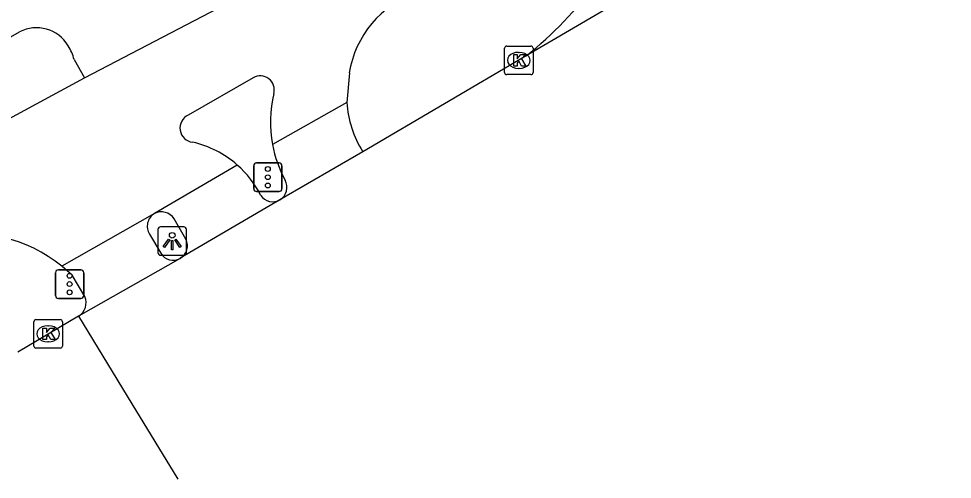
# Model space of a CAD drawing. Extents: x 158461 to 159795, y 387220 to 388672.
# Drawn here: x 159093.25 to 159126, y 387374.65 to 387390.78 of the extents above; entities that cross this region are included whole.
import ezdxf

# ---------------------------------------------------------------- set-up
doc = ezdxf.new("R2010")
doc.units = 0
for name, color, linetype in [('IMGEO_Fietspad_gesloten', 7, 'Continuous'), ('IMGEO_Fietspad_open', 7, 'Continuous'), ('IMGEO_Kolk', 7, 'Continuous'), ('IMGEO_Lichtpunt', 7, 'Continuous'), ('IMGEO_Rijbaan_lokaal_gesloten', 7, 'Continuous'), ('IMGEO_Verkeersregelinstallatiepaal', 7, 'Continuous'), ('IMGEO_Voetpad_open', 7, 'Continuous')]:
    doc.layers.add(name, color=color, linetype=linetype)

msp = doc.modelspace()

# ---------------------------------------------------------------- linework, layer by layer
at = {"layer": 'IMGEO_Fietspad_gesloten'}
for points in [[(159095.556, 387388.708), (159100.242, 387391.149)], [(159072.04, 387376.001), (159095.556, 387388.708)], [(159101.474, 387388.712), (159099.198, 387387.41)], [(159104.848, 387388.885), (159104.761, 387387.852)], [(159104.761, 387387.852), (159102.151, 387386.373)], [(159100.919, 387385.658), (159098.009, 387383.961)], [(159098.009, 387383.961), (159094.769, 387382.118)]]:
    msp.add_lwpolyline(points, dxfattribs=at)
for centre, radius, start, end in [((159108.355, 387388.327), 3.552, 108.9861, 170.9534), ((159101.726, 387388.293), 0.489, 344.4726, 121.0055), ((159106.338, 387387.16), 4.26, 166.4022, 190.652), ((159108.383, 387388.069), 3.629, 183.4272, 212.4463), ((159099.41, 387386.955), 0.502, 114.9482, 263.0587), ((159098.586, 387383.015), 3.525, 48.559, 77.4964), ((159106.325, 387387.16), 4.247, 190.6791, 208.5526), ((159102.145, 387384.877), 0.515, 301.5865, 29.4079), ((159091.501, 387378.041), 5.225, 51.2867, 102.4098)]:
    msp.add_arc(centre, radius, start, end, dxfattribs=at)
at = {"layer": 'IMGEO_Fietspad_open'}
msp.add_lwpolyline([(159099.116, 387383.057), (159098.701, 387383.771)], dxfattribs=at)
for centre, radius, start, end in [((159098.573, 387383), 3.545, 26.8409, 48.563), ((159102.162, 387384.881), 0.51, 213.263, 299.7392), ((159098.252, 387383.49), 0.53, 32.0229, 117.2708), ((159098.659, 387382.831), 0.51, 300.8175, 26.2914)]:
    msp.add_arc(centre, radius, start, end, dxfattribs=at)
at = {"layer": 'IMGEO_Kolk'}
for p, q in [((159110.293, 387388.899), (159110.293, 387389.751)), ((159110.368, 387389.825), (159111.22, 387389.825)), ((159110.781, 387389.605), (159110.806, 387389.605)), ((159111.294, 387389.751), (159111.294, 387388.899)), ((159110.804, 387389.045), (159110.779, 387389.045)), ((159111.22, 387388.825), (159110.368, 387388.825)), ((159093.781, 387379.318), (159093.781, 387380.17)), ((159093.856, 387380.244), (159094.708, 387380.244)), ((159094.782, 387380.17), (159094.782, 387379.318)), ((159094.269, 387380.024), (159094.294, 387380.024)), ((159094.292, 387379.464), (159094.267, 387379.464)), ((159094.708, 387379.244), (159093.856, 387379.244))]:
    msp.add_line(p, q, dxfattribs=at)
for points in [[(159110.293, 387388.899), (159110.293, 387389.751)], [(159110.368, 387389.825), (159111.22, 387389.825)], [(159111.294, 387389.751), (159111.294, 387388.899)], [(159110.614, 387389.525), (159110.737, 387389.525), (159110.737, 387389.374), (159110.867, 387389.525), (159111.031, 387389.525), (159110.885, 387389.374), (159111.038, 387389.125), (159110.886, 387389.125), (159110.801, 387389.289), (159110.737, 387389.222), (159110.737, 387389.125), (159110.614, 387389.125), (159110.614, 387389.525)], [(159111.22, 387388.825), (159110.368, 387388.825)], [(159093.781, 387379.318), (159093.781, 387380.17)], [(159093.856, 387380.244), (159094.708, 387380.244)], [(159094.782, 387380.17), (159094.782, 387379.318)], [(159094.102, 387379.944), (159094.225, 387379.944), (159094.225, 387379.793), (159094.355, 387379.944), (159094.519, 387379.944), (159094.373, 387379.793), (159094.526, 387379.544), (159094.374, 387379.544), (159094.289, 387379.708), (159094.225, 387379.641), (159094.225, 387379.544), (159094.102, 387379.544), (159094.102, 387379.944)], [(159094.708, 387379.244), (159093.856, 387379.244)]]:
    msp.add_lwpolyline(points, dxfattribs=at)
for centre, start, end in [((159110.37, 387389.749), 91.552, 178.448), ((159110.37, 387389.749), 91.552, 178.448), ((159111.218, 387389.749), 1.552, 88.448), ((159111.218, 387389.749), 1.552, 88.448), ((159110.37, 387388.901), 181.552, 268.448), ((159110.37, 387388.901), 181.552, 268.448), ((159111.218, 387388.901), 271.552, 358.448), ((159111.218, 387388.901), 271.552, 358.448), ((159093.858, 387380.168), 91.552, 178.448), ((159093.858, 387380.168), 91.552, 178.448), ((159094.706, 387380.168), 1.552, 88.448), ((159094.706, 387380.168), 1.552, 88.448), ((159093.858, 387379.32), 181.552, 268.448), ((159093.858, 387379.32), 181.552, 268.448), ((159094.706, 387379.32), 271.552, 358.448), ((159094.706, 387379.32), 271.552, 358.448)]:
    msp.add_arc(centre, 0.0765, start, end, dxfattribs=at)
for centre, major_axis, ratio, start_param, end_param in [((159110.78, 387389.325), (-0.387, 0.002), 0.722429, 4.712389, 7.853982), ((159110.805, 387389.325), (-0.39, 0.002), 0.717154, 1.570796, 4.712389), ((159094.268, 387379.744), (-0.387, 0.002), 0.722429, 4.712389, 7.853982), ((159094.293, 387379.744), (-0.39, 0.002), 0.717154, 1.570796, 4.712389)]:
    msp.add_ellipse(centre, major_axis=major_axis, ratio=ratio, start_param=start_param, end_param=end_param, dxfattribs=at)
at = {"layer": 'IMGEO_Lichtpunt'}
for p, q in [((159098.136, 387383.399), (159098.136, 387382.592)), ((159098.136, 387383.399), (159098.136, 387382.592)), ((159099.038, 387383.494), (159098.23, 387383.494)), ((159099.038, 387383.494), (159098.23, 387383.494)), ((159099.132, 387382.592), (159099.132, 387383.399)), ((159099.132, 387382.592), (159099.132, 387383.399)), ((159098.23, 387382.498), (159099.038, 387382.498)), ((159098.23, 387382.498), (159099.038, 387382.498))]:
    msp.add_line(p, q, dxfattribs=at)
for points in [[(159098.51, 387383.063), (159098.549, 387383.035), (159098.361, 387382.773), (159098.323, 387382.8), (159098.51, 387383.063)], [(159098.722, 387383.035), (159098.76, 387383.062), (159098.947, 387382.8), (159098.908, 387382.772), (159098.722, 387383.035)], [(159098.612, 387383.015), (159098.659, 387383.015), (159098.659, 387382.693), (159098.612, 387382.693), (159098.612, 387383.015)]]:
    msp.add_lwpolyline(points, dxfattribs=at)
msp.add_circle((159098.635, 387383.197), 0.0994, dxfattribs=at)
for centre, start, end in [((159098.23, 387383.399), 90, 180), ((159098.23, 387383.399), 90, 180), ((159099.038, 387383.399), 0, 90), ((159099.038, 387383.399), 0, 90), ((159098.23, 387382.592), 180, 270), ((159098.23, 387382.592), 180, 270), ((159099.038, 387382.592), 270, 0), ((159099.038, 387382.592), 270, 360)]:
    msp.add_arc(centre, 0.0946, start, end, dxfattribs=at)
at = {"layer": 'IMGEO_Rijbaan_lokaal_gesloten'}
for points in [[(159125.999, 387398.215), (159111.055, 387389.484)], [(159111.055, 387389.484), (159105.321, 387386.122)], [(159105.321, 387386.122), (159102.415, 387384.438)], [(159102.415, 387384.438), (159098.92, 387382.393)], [(159098.911, 387382.388), (159095.349, 387380.363)], [(159098.92, 387382.393), (159098.911, 387382.388)], [(159095.349, 387380.363), (159093.224, 387379.108)], [(159095.349, 387380.363), (159097.218, 387377.296), (159098.831, 387374.65)]]:
    msp.add_lwpolyline(points, dxfattribs=at)
at = {"layer": 'IMGEO_Verkeersregelinstallatiepaal'}
for p, q in [((159101.596, 387385.731), (159102.386, 387385.731)), ((159102.386, 387385.731), (159101.596, 387385.731)), ((159101.496, 387384.831), (159101.496, 387385.631)), ((159101.496, 387385.631), (159101.496, 387384.831)), ((159102.486, 387385.631), (159102.486, 387384.831)), ((159102.486, 387384.831), (159102.486, 387385.631)), ((159102.386, 387384.731), (159101.596, 387384.731)), ((159101.596, 387384.731), (159102.386, 387384.731)), ((159094.541, 387381.088), (159094.541, 387381.888)), ((159094.541, 387381.888), (159094.541, 387381.088)), ((159094.641, 387381.988), (159095.431, 387381.988)), ((159095.431, 387381.988), (159094.641, 387381.988)), ((159095.531, 387381.888), (159095.531, 387381.088)), ((159095.531, 387381.088), (159095.531, 387381.888)), ((159095.431, 387380.988), (159094.641, 387380.988)), ((159094.641, 387380.988), (159095.431, 387380.988))]:
    msp.add_line(p, q, dxfattribs=at)
for centre in [(159101.991, 387385.521), (159101.991, 387385.231), (159101.991, 387384.941), (159095.036, 387381.778), (159095.036, 387381.488), (159095.036, 387381.198)]:
    msp.add_circle(centre, 0.085, dxfattribs=at)
for centre, start, end in [((159101.596, 387385.631), 90, 180), ((159101.596, 387385.631), 90, 180), ((159102.386, 387385.631), 0, 90), ((159102.386, 387385.631), 360, 90), ((159101.596, 387384.831), 180, 270), ((159101.596, 387384.831), 180, 270), ((159102.386, 387384.831), 270, 0), ((159102.386, 387384.831), 270, 0), ((159094.641, 387381.888), 90, 180), ((159094.641, 387381.888), 90, 180), ((159095.431, 387381.888), 0, 90), ((159095.431, 387381.888), 360, 90), ((159094.641, 387381.088), 180, 270), ((159094.641, 387381.088), 180, 270), ((159095.431, 387381.088), 270, 0), ((159095.431, 387381.088), 270, 0)]:
    msp.add_arc(centre, 0.1, start, end, dxfattribs=at)
at = {"layer": 'IMGEO_Voetpad_open'}
for points in [[(159071.117, 387377.621), (159093.275, 387390.319)], [(159095.195, 387389.355), (159095.556, 387388.708)], [(159097.843, 387383.235), (159098.234, 387382.567)], [(159095.567, 387381.049), (159095.124, 387381.805), (159094.769, 387382.118)]]:
    msp.add_lwpolyline(points, dxfattribs=at)
for centre, radius, start, end in [((159102.902, 387399.776), 13.13, 308.3863, 339.4979), ((159093.873, 387389.167), 1.298, 31.0177, 117.437), ((159093.731, 387389.002), 1.506, 13.5475, 33.6237), ((159098.283, 387383.516), 0.522, 121.6651, 212.5764), ((159098.665, 387382.829), 0.504, 211.2368, 299.1428), ((159095.075, 387380.828), 0.54, 300.5332, 24.2079)]:
    msp.add_arc(centre, radius, start, end, dxfattribs=at)

doc.saveas('drawing.dxf')
